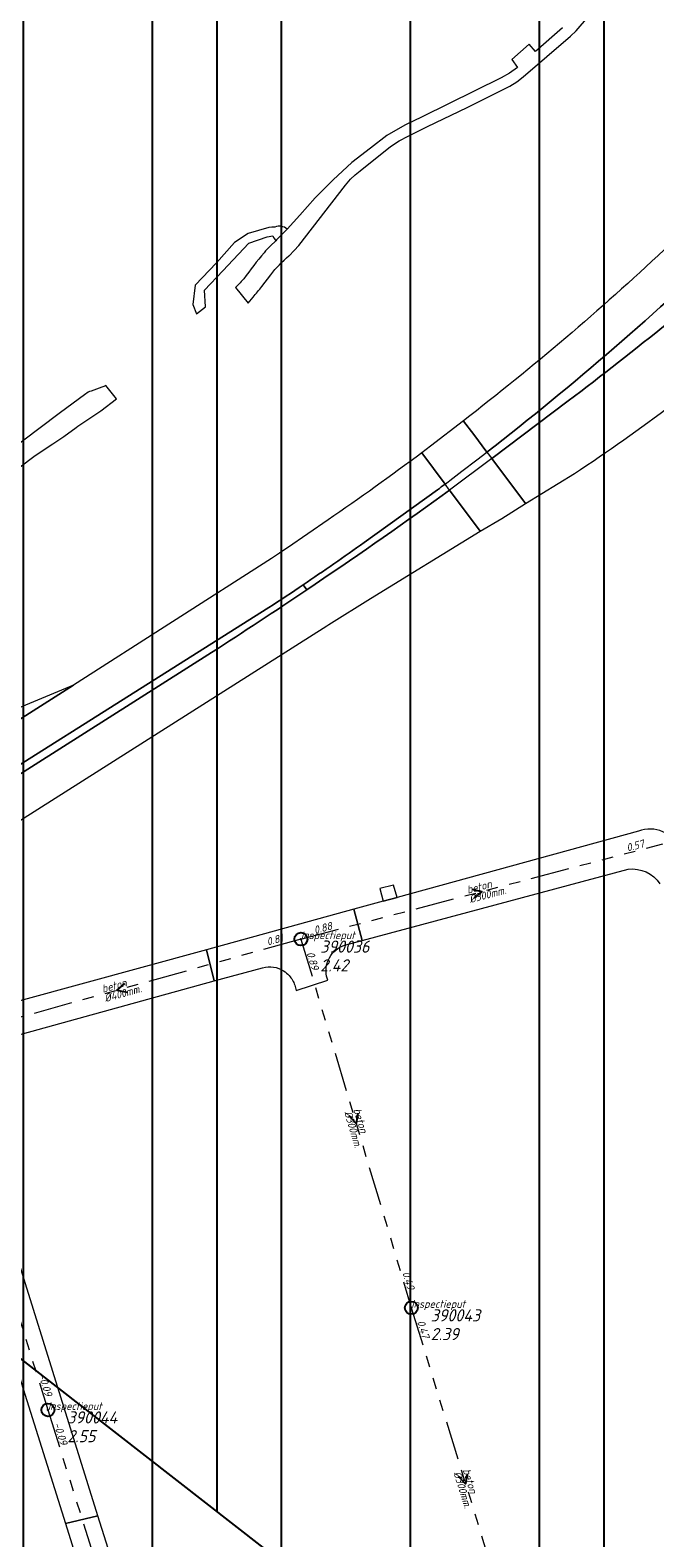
# Model space of a CAD drawing. Extents: x 148869 to 161638, y 453607 to 469810.
# Tile 385 of 656: x 155339 to 155436, y 462653 to 462887. Entities that reach past the tile are written whole.
import ezdxf

# ---------------------------------------------------------------- set-up
doc = ezdxf.new("R2010")
doc.units = 0
doc.header["$PDMODE"] = 32
doc.header["$PDSIZE"] = 2
doc.linetypes.add('RI-GWA', pattern=[18.45, 6, -1.8, 1.75, -1.8, 1.75, -1.8, 1.75, -1.8])
doc.layers.get('0').update_dxf_attribs({"linetype": 'CONTINUOUS'})
doc.layers.get('DEFPOINTS').update_dxf_attribs({"linetype": 'CONTINUOUS'})
for name, color, linetype in [('2022 hatch', 10, 'CONTINUOUS'), ('2024', 160, 'CONTINUOUS'), ('2024 hatch', 160, 'CONTINUOUS')]:
    doc.layers.add(name, color=color, linetype=linetype)
for name, color, linetype, lineweight in [('B-OI-RI-GWA-MATERIAAL-T18', 10, 'CONTINUOUS', 18), ('B-OI-RI-GWA-PUTDEKSELHOOGTE-T25', 10, 'CONTINUOUS', 25), ('B-OI-RI-GWA_BOB-T18', 10, 'CONTINUOUS', 18), ('B-OI-RI-GWA_DIAMETER-T18', 10, 'CONTINUOUS', 18), ('B-OI-RI-GWA_PUTNUMMER-T18', 10, 'CONTINUOUS', 18), ('B-OI-RI-GWA_RIOOLPUT-S', 10, 'CONTINUOUS', 25), ('B-OI-RI-GWA_TRANSPORTLEIDING-G', 10, 'RI-GWA', 18), ('B-OI-RI-STROOMRICHTING-S', 252, 'CONTINUOUS', 25), ('B-RO-VH-VERHARDING_ASFALT-GV', 251, 'CONTINUOUS', 18), ('B-RO-VH-VERHARDING_SIERBESTRATING-GV', 251, 'CONTINUOUS', 18), ('B-RO-VH-VERHARDING_STRAATBAKSTEEN-GV', 251, 'CONTINUOUS', 18)]:
    doc.layers.add(name, color=color, linetype=linetype, lineweight=lineweight)
doc.styles.add('NLCS-ISO-M500-T18_CURSIEF', font='NLCS-ISO.ttf', dxfattribs={"oblique": 15, "height": 0.9})
doc.styles.add('NLCS-ISO-M750-T25_CURSIEF', font='NLCS-ISO.ttf', dxfattribs={"oblique": 15, "height": 1.875})

# ---------------------------------------------------------------- blocks, each defined once
blk = doc.blocks.new('ACMAP_ANN_TEMPLATE_gwa-diam')
at = {"color": 0, "linetype": 'ByBlock', "style": 'NLCS-ISO-M500-T18_CURSIEF', "oblique": 15}
blk.add_attdef('gwa-diam', (-2.2, -1.3), '', height=1.2, dxfattribs=at)
blk = doc.blocks.new('ACMAP_ANN_TEMPLATE_gwa-materiaal')
at = {"color": 0, "linetype": 'ByBlock', "style": 'NLCS-ISO-M500-T18_CURSIEF', "oblique": 15}
blk.add_attdef('gwa-mat', (-2.2, 0.2), '', height=1.2, dxfattribs=at)
blk = doc.blocks.new('ACMAP_ANN_TEMPLATE_gwa-nap-l')
at = {"color": 0, "linetype": 'ByBlock', "style": 'NLCS-ISO-M500-T18_CURSIEF', "oblique": 15}
blk.add_attdef('gwa-nap-l', (2.3, 0.2), '', height=1.2, dxfattribs=at)
blk = doc.blocks.new('ACMAP_ANN_TEMPLATE_gwa-nap-r')
at = {"color": 0, "linetype": 'ByBlock', "style": 'NLCS-ISO-M500-T18_CURSIEF', "oblique": 15}
blk.add_attdef('gwa-nap-r', (-5.6, 0.2), '', height=1.2, dxfattribs=at)
blk = doc.blocks.new('ACMAP_ANN_TEMPLATE_gwa-puth')
at = {"color": 0, "linetype": 'ByBlock', "style": 'NLCS-ISO-M750-T25_CURSIEF', "oblique": 15}
blk.add_attdef('gwa-puth', (3, -5), '', height=1.88, dxfattribs=at)
blk = doc.blocks.new('ACMAP_ANN_TEMPLATE_gwa-putnr')
at = {"color": 0, "linetype": 'ByBlock', "style": 'NLCS-ISO-M750-T25_CURSIEF', "oblique": 15}
blk.add_attdef('gwa-putnr', (3, -2.1), '', height=1.88, dxfattribs=at)
blk = doc.blocks.new('ACMAP_ANN_TEMPLATE_type knoop')
at = {"layer": 'DEFPOINTS', "style": 'NLCS-ISO-M500-T18_CURSIEF', "oblique": 15}
blk.add_attdef('type_knoop', (0, 0), '', height=1.2, dxfattribs=at)

msp = doc.modelspace()

# ---------------------------------------------------------------- hatches: boundary and pattern name
at = {"layer": '2022 hatch'}
h = msp.add_hatch(dxfattribs=at)
h.set_pattern_fill('ANSI31', color=256, scale=19.992, angle=45)
h.set_pattern_definition([(90, (0, 0), (-19.992, 0), [])])
h.paths.add_polyline_path([(155957.39, 462199.72), (155824.6, 462339.47), (155809.4, 462364.77), (155712.06, 462492.35), (155741.32, 462534.94), (155724.45, 462653.5), (155647.56, 462844.84), (155571.03, 462835.78), (155539.5, 462940.93), (155214.41, 462860.04), (154975.03, 462800.21), (154771.75, 462639.51), (154795.06, 462617.84), (154687.68, 462525.32), (154739.27, 462359.61), (154777.22, 462294.15), (154815.26, 462238.26), (154900.32, 462169.47), (154928.55, 462144.03), (154992.39, 461993.67), (155064.08, 461959.84), (155069.75, 461944.78), (155080.62, 461929.02), (155099.54, 461841.43), (155124.54, 461788.65), (155176.21, 461747.53), (155253.1, 461670.14), (155301.18, 461625.42), (155386.96, 461536.3), (155426.74, 461562.76), (155670.4, 461472.54), (155778.97, 461514.91), (155823.82, 461578.91), (155914.94, 461739.53), (155884.36, 461781.4), (155900.67, 461812.33), (155940.19, 461941.25), (155946.89, 461971.72), (155993.5, 462030.18), (155993.12, 462149.22)])
at = {"layer": '2024 hatch'}
h = msp.add_hatch(dxfattribs=at)
h.set_pattern_fill('ANSI31', color=256, scale=29.988, angle=45)
h.set_pattern_definition([(90, (0, 0), (-29.988, 0), [])])
h.paths.add_polyline_path([(155468.24, 462509.2), (155430.3, 462608.99), (155317.39, 462696.7), (155326.79, 462885.8), (155421.55, 463128.67), (155681.88, 463221.51), (155808.81, 463270.9), (155858.2, 463353.96), (156235.32, 463468.35), (156395.06, 463466.8), (156874.43, 463576.88), (157060.31, 463303.94), (157149.74, 462870.77), (157067.92, 462815.11), (157047.81, 462789.79), (157071.17, 462711.57), (156936.5, 462350.7), (156856.27, 462251.62), (156803.36, 462113.22), (156627.76, 461893.96), (156524.84, 461717.19), (156312.22, 461660.25), (156176.03, 461568.49), (155937.87, 461968.15)])

# ---------------------------------------------------------------- linework, layer by layer
at = {"layer": '2024', "flags": 128}
msp.add_lwpolyline([(155468.24, 462509.2), (155430.3, 462608.99), (155317.39, 462696.7), (155326.79, 462885.8), (155421.55, 463128.67), (155681.88, 463221.51), (155808.81, 463270.9), (155858.2, 463353.96), (156235.32, 463468.35), (156395.06, 463466.8), (156874.43, 463576.88), (157060.31, 463303.94), (157149.74, 462870.77), (157067.92, 462815.11), (157047.81, 462789.79), (157071.17, 462711.57), (156936.5, 462350.7), (156856.27, 462251.62), (156803.36, 462113.22), (156627.76, 461893.96), (156524.84, 461717.19), (156312.22, 461660.25), (156176.03, 461568.49), (155937.87, 461968.15)], close=True, dxfattribs=at)
at = {"layer": 'B-OI-RI-GWA_RIOOLPUT-S', "color": 251}
for p in [(155380.84, 462746.07), (155397.94, 462689.01), (155341.64, 462673.21)]:
    msp.add_point(p, dxfattribs=at)
at = {"layer": 'B-OI-RI-GWA_TRANSPORTLEIDING-G', "color": 251}
for p, q in [((155380.84, 462746.07), (155436.91, 462760.83)), ((155380.84, 462746.07), (155323.84, 462730.22)), ((155380.84, 462746.07), (155397.94, 462689.01)), ((155323.84, 462730.22), (155341.64, 462673.21)), ((155397.94, 462689.01), (155414.75, 462634.5)), ((155341.64, 462673.21), (155359.3, 462616.9))]:
    msp.add_line(p, q, dxfattribs=at)
at = {"layer": 'B-OI-RI-STROOMRICHTING-S', "color": 251}
for points in [[(155407.3, 462753.78), (155408.88, 462753.45), (155407.67, 462752.39)], [(155353.52, 462739.22), (155352.33, 462738.15), (155353.92, 462737.84)], [(155389.67, 462719.13), (155389.39, 462717.54), (155388.29, 462718.71)], [(155406.61, 462663.34), (155406.35, 462661.76), (155405.23, 462662.92)]]:
    msp.add_lwpolyline(points, dxfattribs=at)
at = {"layer": 'B-RO-VH-VERHARDING_ASFALT-GV', "flags": 128}
for points in [[(155378.98, 462851.8), (155379, 462851.79), (155379.81, 462852.61), (155380.49, 462853.42), (155387.72, 462862.73), (155388.5, 462863.67), (155389.25, 462864.34), (155390.02, 462864.97), (155394.7, 462868.7), (155396.04, 462869.58), (155397.46, 462870.32), (155400.46, 462871.82), (155406.57, 462874.77), (155413.21, 462878.08), (155414.29, 462878.72), (155415.26, 462879.5), (155422.58, 462885.82), (155423.46, 462886.61), (155433.05, 462897.78)], [(155421.35, 462887.07), (155417.19, 462883.42), (155416.2, 462884.55), (155413.52, 462882.21), (155414.4, 462880.97), (155413.17, 462880.08), (155411.84, 462879.34), (155399.6, 462873.34), (155396.93, 462872.04), (155394.15, 462870.42), (155391.6, 462868.47), (155388.75, 462866.25), (155385.84, 462863.59), (155383.07, 462860.79), (155380.66, 462858.11), (155378.7, 462855.94), (155377.07, 462854.28), (155376.94, 462854.13), (155376.12, 462853.33)], [(155374.78, 462847.06), (155376.19, 462848.88)], [(155371.2, 462847.4), (155370.69, 462846.9), (155372.67, 462844.5), (155372.67, 462844.5), (155373.42, 462845.39)], [(155331.72, 462815.88), (155337.15, 462818.98), (155339.68, 462820.89), (155339.67, 462820.9), (155342.39, 462822.7), (155344.11, 462823.86), (155346.03, 462825.24), (155346.3, 462825.46), (155347.83, 462826.46), (155349.85, 462827.81), (155352.29, 462829.7), (155350.64, 462831.75)], [(155350.01, 462831.5), (155348.32, 462830.87)], [(155347.51, 462830.43), (155343.37, 462827.43), (155337.7, 462823.14), (155333.46, 462819.82)], [(155409.66, 462821.43), (155410.4, 462820.46), (155422.23, 462829.35)], [(155422.23, 462829.35), (155410.4, 462820.46), (155415.65, 462813.5), (155423.2, 462818.13)], [(155406, 462826.28), (155406.03, 462826.24), (155407.61, 462824.15), (155409.66, 462821.43)], [(155403.17, 462816.49), (155399.57, 462821.33)], [(155318.69, 462752.67), (155384.87, 462794.57), (155385.18, 462794.76), (155391.64, 462798.78), (155408.61, 462809.18), (155403.87, 462815.54), (155402.74, 462814.7)], [(155401.98, 462815.59), (155390.63, 462807.47)], [(155390.63, 462807.47), (155401.98, 462815.59)], [(155402.74, 462814.7), (155403.87, 462815.54), (155403.17, 462816.49)], [(155385.04, 462810.94), (155378.74, 462806.6), (155377.9, 462806.04)], [(155377.9, 462806.04), (155377.52, 462805.78), (155376.28, 462804.98), (155345.61, 462785.38), (155326.97, 462773.54), (155313.49, 462765.18), (155304.23, 462759.62), (155294.42, 462754.09), (155297.44, 462748.86)], [(155381.21, 462800.91), (155381.73, 462800.11)], [(155381.73, 462800.11), (155381.21, 462800.91)], [(155375.89, 462797.38), (155313.2, 462757.87)], [(155313.2, 462757.87), (155375.89, 462797.38)], [(155289.86, 462741.79), (155319.95, 462760.61), (155366.98, 462790.41)], [(155366.98, 462790.41), (155319.95, 462760.61), (155289.86, 462741.79)], [(155292.91, 462756.69), (155294.42, 462754.09), (155304.23, 462759.62), (155313.49, 462765.18), (155326.97, 462773.54), (155345.61, 462785.38), (155330.33, 462779.03), (155329.54, 462778.63), (155328.78, 462778.16), (155325.39, 462776.1)]]:
    msp.add_lwpolyline(points, dxfattribs=at)
at = {"layer": 'B-RO-VH-VERHARDING_ASFALT-GV'}
for points in [[(155448.18, 462854.74, -0.026829), (155409.66, 462821.43)], [(155409.66, 462821.43, 0.026829), (155448.18, 462854.74)], [(155375.15, 462852.29, 0.018045), (155371.98, 462848.26)], [(155376.12, 462853.33, 0.062418), (155375.15, 462852.29)], [(155437.09, 462852.72, -0.024336), (155406, 462826.28)], [(155422.23, 462829.35, 0.01674), (155452.77, 462854.04)], [(155452.77, 462854.04, -0.01674), (155422.23, 462829.35)], [(155376.19, 462848.88, -0.058902), (155378.98, 462851.8)], [(155371.98, 462848.26, -0.037109), (155371.2, 462847.4)], [(155373.42, 462845.39, 0.013556), (155374.78, 462847.06)], [(155423.2, 462818.13, 0.032955), (155452.7, 462840.41)], [(155350.64, 462831.75, -0.065104), (155350.01, 462831.5)], [(155348.32, 462830.87, 0.085986), (155347.51, 462830.43)], [(155399.57, 462821.33, -0.010442), (155385.04, 462810.94)], [(155403.17, 462816.49, -0.00966), (155401.98, 462815.59)], [(155401.98, 462815.59, 0.00966), (155403.17, 462816.49)], [(155381.73, 462800.11, 0.007417), (155402.74, 462814.7)], [(155402.74, 462814.7, -0.007417), (155381.73, 462800.11)], [(155390.63, 462807.47, -0.007398), (155381.21, 462800.91)], [(155381.21, 462800.91, 0.007398), (155390.63, 462807.47)], [(155381.21, 462800.91, -0.004166), (155375.89, 462797.38)], [(155375.89, 462797.38, 0.004166), (155381.21, 462800.91)], [(155366.98, 462790.41, 0.005075), (155381.73, 462800.11)], [(155381.73, 462800.11, -0.005075), (155366.98, 462790.41)]]:
    msp.add_lwpolyline(points, format="xyb", dxfattribs=at)
at = {"layer": 'B-RO-VH-VERHARDING_ASFALT-GV', "flags": 128}
for points in [[(155399.57, 462821.33), (155403.17, 462816.49), (155404.36, 462817.38), (155405.78, 462818.46), (155408.09, 462820.22), (155409.66, 462821.43), (155407.61, 462824.15), (155406.03, 462826.24), (155406, 462826.28), (155400.93, 462822.34)], [(155403.87, 462815.54), (155408.61, 462809.18), (155411.96, 462811.18), (155415.65, 462813.5), (155410.4, 462820.46)]]:
    msp.add_lwpolyline(points, close=True, dxfattribs=at)
at = {"layer": 'B-RO-VH-VERHARDING_SIERBESTRATING-GV', "flags": 128}
msp.add_lwpolyline([(155376.82, 462856.24), (155376.33, 462856.23), (155375.85, 462856.18), (155372.66, 462855.26), (155370.57, 462853.87), (155367.76, 462850.73), (155364.45, 462847.25), (155364.12, 462844.26), (155364.65, 462842.81), (155366.08, 462843.89), (155365.89, 462846.47), (155368.74, 462849.49), (155372.79, 462853.78), (155375.61, 462854.76), (155376.51, 462854.89), (155376.61, 462854.66), (155376.75, 462854.43), (155376.94, 462854.13), (155377.07, 462854.28), (155378.7, 462855.94)], dxfattribs=at)
at = {"layer": 'B-RO-VH-VERHARDING_SIERBESTRATING-GV'}
msp.add_lwpolyline([(155378.7, 462855.94, 0.300733), (155376.82, 462856.24)], format="xyb", dxfattribs=at)
at = {"layer": 'B-RO-VH-VERHARDING_STRAATBAKSTEEN-GV', "flags": 128}
for points in [[(155433.15, 462762.76), (155395.76, 462752.52), (155393.57, 462751.92), (155389.03, 462750.68), (155390.33, 462745.85), (155431.55, 462756.88)], [(155387.57, 462745.12), (155390.33, 462745.85), (155389.03, 462750.68), (155366.23, 462744.43), (155367.41, 462739.59), (155374.91, 462741.65)], [(155331.29, 462729.66), (155367.41, 462739.59), (155366.23, 462744.43), (155337.29, 462736.5), (155325.94, 462733.6), (155327.96, 462725.72)], [(155379.87, 462738.93), (155380.11, 462738.14), (155384.99, 462739.7)], [(155320.94, 462729.96), (155344.36, 462655.64), (155349.39, 462656.83)], [(155349.39, 462656.83), (155328.16, 462724.65)]]:
    msp.add_lwpolyline(points, dxfattribs=at)
at = {"layer": 'B-RO-VH-VERHARDING_STRAATBAKSTEEN-GV'}
for points in [[(155439.52, 462759.96, 0.415147), (155433.15, 462762.76)], [(155431.55, 462756.88, -0.287861), (155436.44, 462754.63)], [(155385.25, 462743.19, -0.188422), (155387.57, 462745.12)], [(155384.9, 462742.36, -0.054195), (155385.25, 462743.19)], [(155374.91, 462741.65, -0.210741), (155378.16, 462741.16)], [(155378.16, 462741.16, -0.070615), (155379.03, 462740.42)], [(155379.03, 462740.42, -0.105732), (155379.87, 462738.93)], [(155384.99, 462739.7, -0.16473), (155384.9, 462742.36)]]:
    msp.add_lwpolyline(points, format="xyb", dxfattribs=at)
at = {"layer": 'B-RO-VH-VERHARDING_STRAATBAKSTEEN-GV', "flags": 128}
for points in [[(155395.76, 462752.52), (155395.19, 462754.44), (155393.04, 462753.88), (155393.57, 462751.92)], [(155349.39, 462656.83), (155344.36, 462655.64), (155347.07, 462647.03), (155351.94, 462648.68)]]:
    msp.add_lwpolyline(points, close=True, dxfattribs=at)

# ---------------------------------------------------------------- block references
at = {"layer": 'B-OI-RI-GWA-MATERIAAL-T18', "color": 251}
for p, rotation in [((155408.88, 462753.45), 14.74808964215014), ((155352.34, 462738.15), 15.53966289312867), ((155389.39, 462717.54), 286.6826607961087), ((155406.35, 462661.76), 287.1389140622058)]:
    msp.add_blockref('ACMAP_ANN_TEMPLATE_gwa-materiaal', p, dxfattribs=dict(at, rotation=rotation)).add_auto_attribs({'gwa-mat': 'beton'})
at = {"layer": 'B-OI-RI-GWA-PUTDEKSELHOOGTE-T25', "color": 251}
for p, values in [((155380.84, 462746.07), {'gwa-puth': '2.42'}), ((155397.94, 462689.01), {'gwa-puth': '2.39'}), ((155341.64, 462673.21), {'gwa-puth': '2.55'})]:
    msp.add_blockref('ACMAP_ANN_TEMPLATE_gwa-puth', p, dxfattribs=at).add_auto_attribs(values)
at = {"layer": 'B-OI-RI-GWA_BOB-T18', "color": 251}
for name, p, rotation, values in [('ACMAP_ANN_TEMPLATE_gwa-nap-r', (155436.91, 462760.83), 14.74808964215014, {'gwa-nap-r': '0.57'}), ('ACMAP_ANN_TEMPLATE_gwa-nap-l', (155380.84, 462746.07), 14.74808964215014, {'gwa-nap-l': '0.88'}), ('ACMAP_ANN_TEMPLATE_gwa-nap-l', (155373.55, 462744.23), 15.53966289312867, {'gwa-nap-l': '0.81'}), ('ACMAP_ANN_TEMPLATE_gwa-nap-l', (155380.84, 462746.07), 286.6826607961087, {'gwa-nap-l': '0.89'}), ('ACMAP_ANN_TEMPLATE_gwa-nap-r', (155397.94, 462689.01), 286.6826607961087, {'gwa-nap-r': '0.49'}), ('ACMAP_ANN_TEMPLATE_gwa-nap-l', (155397.94, 462689.01), 287.1389140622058, {'gwa-nap-l': '0.47'}), ('ACMAP_ANN_TEMPLATE_gwa-nap-r', (155341.64, 462673.21), 287.3397172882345, {'gwa-nap-r': '-0.09'}), ('ACMAP_ANN_TEMPLATE_gwa-nap-l', (155341.64, 462673.21), 287.412521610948, {'gwa-nap-l': '-0.09'})]:
    msp.add_blockref(name, p, dxfattribs=dict(at, rotation=rotation)).add_auto_attribs(values)
at = {"layer": 'B-OI-RI-GWA_DIAMETER-T18', "color": 251}
for p, rotation, values in [((155408.88, 462753.45), 14.74808964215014, {'gwa-diam': '%%c300mm.'}), ((155352.34, 462738.15), 15.53966289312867, {'gwa-diam': '%%c400mm.'}), ((155389.39, 462717.54), 286.6826607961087, {'gwa-diam': '%%c300mm.'}), ((155406.35, 462661.76), 287.1389140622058, {'gwa-diam': '%%c300mm.'})]:
    msp.add_blockref('ACMAP_ANN_TEMPLATE_gwa-diam', p, dxfattribs=dict(at, rotation=rotation)).add_auto_attribs(values)
at = {"layer": 'B-OI-RI-GWA_PUTNUMMER-T18', "color": 251}
for p, values in [((155380.84, 462746.07), {'gwa-putnr': '390036'}), ((155397.94, 462689.01), {'gwa-putnr': '390043'}), ((155341.64, 462673.21), {'gwa-putnr': '390044'})]:
    msp.add_blockref('ACMAP_ANN_TEMPLATE_gwa-putnr', p, dxfattribs=at).add_auto_attribs(values)
at = {"layer": 'DEFPOINTS'}
for p in [(155380.84, 462746.07), (155397.94, 462689.01), (155341.64, 462673.21)]:
    msp.add_blockref('ACMAP_ANN_TEMPLATE_type knoop', p, dxfattribs=at).add_auto_attribs({'type_knoop': 'inspectieput'})

doc.saveas('drawing.dxf')
